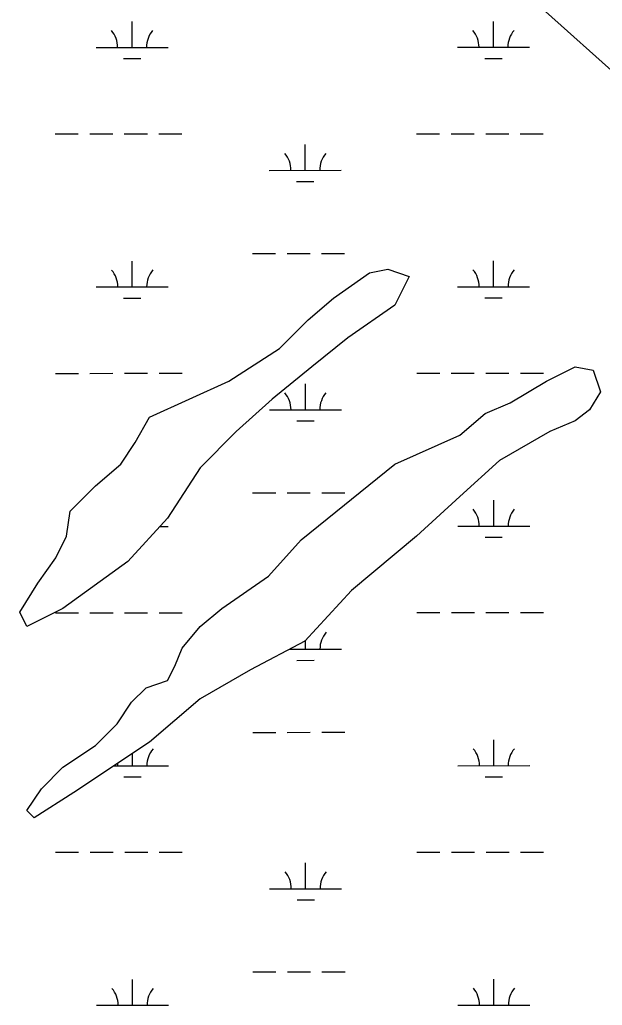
# Model space of a CAD drawing. Extents: x 3279314 to 3317160, y 734079 to 759431.
# Drawn here: x 3313394 to 3314203, y 742842 to 744211 of the extents above; entities that cross this region are included whole.
import ezdxf

# ---------------------------------------------------------------- set-up
doc = ezdxf.new("R2010")
doc.units = 0
for name, color, linetype in [('V-SITE-VEGE', 7, 'Continuous'), ('V-TOPO-SHOR', 7, 'Continuous'), ('V-WETL-SWMP', 7, 'Continuous')]:
    doc.layers.add(name, color=color, linetype=linetype)

msp = doc.modelspace()

# ---------------------------------------------------------------- linework, layer by layer
at = {"layer": 'V-SITE-VEGE'}
for p, q in [((3314224.2, 744132.8), (3314123.7, 744222.9)), ((3313829.5, 743824.5), (3313879.6, 743859.6)), ((3313879.6, 743859.6), (3313904.7, 743864.6)), ((3313904.7, 743864.6), (3313934.7, 743854.6)), ((3313934.7, 743854.6), (3313914.7, 743814.5)), ((3313794.4, 743794.4), (3313829.5, 743824.5)), ((3313914.7, 743814.5), (3313849.5, 743769.3)), ((3313754.3, 743754.3), (3313794.4, 743794.4)), ((3313849.5, 743769.3), (3313799.4, 743729.2)), ((3313684.2, 743709.2), (3313754.3, 743754.3)), ((3313799.4, 743729.2), (3313744.3, 743684.1)), ((3314125.1, 743709.2), (3314165.2, 743729.2)), ((3314165.2, 743729.2), (3314190.2, 743724.2)), ((3314190.2, 743724.2), (3314200.3, 743694.1)), ((3313574, 743659), (3313684.2, 743709.2)), ((3314075, 743679.1), (3314125.1, 743709.2)), ((3314200.3, 743694.1), (3314185.2, 743669.1)), ((3313744.3, 743684.1), (3313694.2, 743639)), ((3314039.9, 743664), (3314075, 743679.1)), ((3314185.2, 743669.1), (3314165.2, 743654)), ((3313553.9, 743623.9), (3313574, 743659)), ((3314004.9, 743634), (3314039.9, 743664)), ((3314165.2, 743654), (3314130.1, 743639)), ((3313694.2, 743639), (3313644.1, 743588.8)), ((3314130.1, 743639), (3314060, 743598.9)), ((3313533.9, 743593.8), (3313553.9, 743623.9)), ((3313914.7, 743593.8), (3314004.9, 743634)), ((3314060, 743598.9), (3314004.9, 743548.7)), ((3313498.8, 743563.8), (3313533.9, 743593.8)), ((3313644.1, 743588.8), (3313599, 743518.6)), ((3313784.4, 743488.5), (3313914.7, 743593.8)), ((3313463.7, 743528.7), (3313498.8, 743563.8)), ((3314004.9, 743548.7), (3313944.7, 743493.6)), ((3313458.7, 743493.6), (3313463.7, 743528.7)), ((3313599, 743518.6), (3313543.9, 743458.5)), ((3313443.7, 743463.5), (3313458.7, 743493.6)), ((3313739.3, 743438.4), (3313784.4, 743488.5)), ((3313944.7, 743493.6), (3313854.6, 743418.3)), ((3313418.7, 743428.4), (3313443.7, 743463.5)), ((3313543.9, 743458.5), (3313453.7, 743393.3)), ((3313674.2, 743393.3), (3313739.3, 743438.4)), ((3313393.6, 743388.3), (3313418.7, 743428.4)), ((3313854.6, 743418.3), (3313789.4, 743348.1)), ((3313453.7, 743393.3), (3313403.6, 743368.2)), ((3313644.1, 743368.2), (3313674.2, 743393.3)), ((3313403.6, 743368.2), (3313393.6, 743388.3)), ((3313619.1, 743338.1), (3313644.1, 743368.2)), ((3313609, 743313), (3313619.1, 743338.1)), ((3313789.4, 743348.1), (3313714.3, 743308)), ((3313599, 743293), (3313609, 743313)), ((3313714.3, 743308), (3313644.1, 743267.9)), ((3313548.9, 743262.9), (3313569, 743283)), ((3313569, 743283), (3313599, 743293)), ((3313644.1, 743267.9), (3313574, 743207.7)), ((3313528.9, 743232.8), (3313548.9, 743262.9)), ((3313498.8, 743202.7), (3313528.9, 743232.8)), ((3313453.7, 743172.6), (3313498.8, 743202.7)), ((3313574, 743207.7), (3313468.8, 743137.5)), ((3313423.7, 743142.6), (3313453.7, 743172.6)), ((3313403.6, 743112.5), (3313423.7, 743142.6)), ((3313468.8, 743137.5), (3313413.6, 743102.4)), ((3313413.6, 743102.4), (3313403.6, 743112.5))]:
    msp.add_line(p, q, dxfattribs=at)
at = {"layer": 'V-TOPO-SHOR'}
for p, q in [((3313829.5, 743824.5), (3313879.6, 743859.6)), ((3313829.5, 743824.5), (3313879.6, 743859.6)), ((3313879.6, 743859.6), (3313904.7, 743864.6)), ((3313879.6, 743859.6), (3313904.7, 743864.6)), ((3313904.7, 743864.6), (3313934.7, 743854.6)), ((3313904.7, 743864.6), (3313934.7, 743854.6)), ((3313934.7, 743854.6), (3313914.7, 743814.5)), ((3313934.7, 743854.6), (3313914.7, 743814.5)), ((3313794.4, 743794.4), (3313829.5, 743824.5)), ((3313794.4, 743794.4), (3313829.5, 743824.5)), ((3313914.7, 743814.5), (3313849.5, 743769.3)), ((3313914.7, 743814.5), (3313849.5, 743769.3)), ((3313754.3, 743754.3), (3313794.4, 743794.4)), ((3313754.3, 743754.3), (3313794.4, 743794.4)), ((3313849.5, 743769.3), (3313799.4, 743729.2)), ((3313849.5, 743769.3), (3313799.4, 743729.2)), ((3313684.2, 743709.2), (3313754.3, 743754.3)), ((3313684.2, 743709.2), (3313754.3, 743754.3)), ((3313799.4, 743729.2), (3313744.3, 743684.1)), ((3313799.4, 743729.2), (3313744.3, 743684.1)), ((3314125.1, 743709.2), (3314165.2, 743729.2)), ((3314125.1, 743709.2), (3314165.2, 743729.2)), ((3314165.2, 743729.2), (3314190.2, 743724.2)), ((3314165.2, 743729.2), (3314190.2, 743724.2)), ((3314190.2, 743724.2), (3314200.3, 743694.1)), ((3314190.2, 743724.2), (3314200.3, 743694.1)), ((3313574, 743659), (3313684.2, 743709.2)), ((3313574, 743659), (3313684.2, 743709.2)), ((3314075, 743679.1), (3314125.1, 743709.2)), ((3314075, 743679.1), (3314125.1, 743709.2)), ((3314200.3, 743694.1), (3314185.2, 743669.1)), ((3314200.3, 743694.1), (3314185.2, 743669.1)), ((3313744.3, 743684.1), (3313694.2, 743639)), ((3313744.3, 743684.1), (3313694.2, 743639)), ((3314039.9, 743664), (3314075, 743679.1)), ((3314039.9, 743664), (3314075, 743679.1)), ((3314185.2, 743669.1), (3314165.2, 743654)), ((3314185.2, 743669.1), (3314165.2, 743654)), ((3313553.9, 743623.9), (3313574, 743659)), ((3313553.9, 743623.9), (3313574, 743659)), ((3314004.9, 743634), (3314039.9, 743664)), ((3314004.9, 743634), (3314039.9, 743664)), ((3314165.2, 743654), (3314130.1, 743639)), ((3314165.2, 743654), (3314130.1, 743639)), ((3313694.2, 743639), (3313644.1, 743588.8)), ((3313694.2, 743639), (3313644.1, 743588.8)), ((3314130.1, 743639), (3314060, 743598.9)), ((3314130.1, 743639), (3314060, 743598.9)), ((3313533.9, 743593.8), (3313553.9, 743623.9)), ((3313533.9, 743593.8), (3313553.9, 743623.9)), ((3313914.7, 743593.8), (3314004.9, 743634)), ((3313914.7, 743593.8), (3314004.9, 743634)), ((3314060, 743598.9), (3314004.9, 743548.7)), ((3314060, 743598.9), (3314004.9, 743548.7)), ((3313498.8, 743563.8), (3313533.9, 743593.8)), ((3313498.8, 743563.8), (3313533.9, 743593.8)), ((3313644.1, 743588.8), (3313599, 743518.6)), ((3313644.1, 743588.8), (3313599, 743518.6)), ((3313784.4, 743488.5), (3313914.7, 743593.8)), ((3313784.4, 743488.5), (3313914.7, 743593.8)), ((3313463.7, 743528.7), (3313498.8, 743563.8)), ((3313463.7, 743528.7), (3313498.8, 743563.8)), ((3314004.9, 743548.7), (3313944.7, 743493.6)), ((3314004.9, 743548.7), (3313944.7, 743493.6)), ((3313458.7, 743493.6), (3313463.7, 743528.7)), ((3313458.7, 743493.6), (3313463.7, 743528.7)), ((3313599, 743518.6), (3313543.9, 743458.5)), ((3313599, 743518.6), (3313543.9, 743458.5)), ((3313443.7, 743463.5), (3313458.7, 743493.6)), ((3313443.7, 743463.5), (3313458.7, 743493.6)), ((3313739.3, 743438.4), (3313784.4, 743488.5)), ((3313739.3, 743438.4), (3313784.4, 743488.5)), ((3313944.7, 743493.6), (3313854.5, 743418.3)), ((3313944.7, 743493.6), (3313854.5, 743418.3)), ((3313418.7, 743428.4), (3313443.7, 743463.5)), ((3313418.7, 743428.4), (3313443.7, 743463.5)), ((3313543.9, 743458.5), (3313453.7, 743393.3)), ((3313543.9, 743458.5), (3313453.7, 743393.3)), ((3313674.2, 743393.3), (3313739.3, 743438.4)), ((3313674.2, 743393.3), (3313739.3, 743438.4)), ((3313393.6, 743388.3), (3313418.7, 743428.4)), ((3313393.6, 743388.3), (3313418.7, 743428.4)), ((3313854.5, 743418.3), (3313789.4, 743348.1)), ((3313854.5, 743418.3), (3313789.4, 743348.1)), ((3313453.7, 743393.3), (3313403.6, 743368.2)), ((3313453.7, 743393.3), (3313403.6, 743368.2)), ((3313644.1, 743368.2), (3313674.2, 743393.3)), ((3313644.1, 743368.2), (3313674.2, 743393.3)), ((3313403.6, 743368.2), (3313393.6, 743388.3)), ((3313403.6, 743368.2), (3313393.6, 743388.3)), ((3313619.1, 743338.1), (3313644.1, 743368.2)), ((3313619.1, 743338.1), (3313644.1, 743368.2)), ((3313609, 743313), (3313619.1, 743338.1)), ((3313609, 743313), (3313619.1, 743338.1)), ((3313789.4, 743348.1), (3313714.3, 743308)), ((3313789.4, 743348.1), (3313714.3, 743308)), ((3313599, 743293), (3313609, 743313)), ((3313599, 743293), (3313609, 743313)), ((3313714.3, 743308), (3313644.1, 743267.9)), ((3313714.3, 743308), (3313644.1, 743267.9)), ((3313548.9, 743262.9), (3313569, 743283)), ((3313548.9, 743262.9), (3313569, 743283)), ((3313569, 743283), (3313599, 743293)), ((3313569, 743283), (3313599, 743293)), ((3313644.1, 743267.9), (3313574, 743207.7)), ((3313644.1, 743267.9), (3313574, 743207.7)), ((3313528.9, 743232.8), (3313548.9, 743262.9)), ((3313528.9, 743232.8), (3313548.9, 743262.9)), ((3313498.8, 743202.7), (3313528.9, 743232.8)), ((3313498.8, 743202.7), (3313528.9, 743232.8)), ((3313453.7, 743172.6), (3313498.8, 743202.7)), ((3313453.7, 743172.6), (3313498.8, 743202.7)), ((3313574, 743207.7), (3313468.8, 743137.5)), ((3313574, 743207.7), (3313468.8, 743137.5)), ((3313423.7, 743142.6), (3313453.7, 743172.6)), ((3313423.7, 743142.6), (3313453.7, 743172.6)), ((3313403.6, 743112.5), (3313423.7, 743142.6)), ((3313403.6, 743112.5), (3313423.7, 743142.6)), ((3313468.8, 743137.5), (3313413.6, 743102.4)), ((3313468.8, 743137.5), (3313413.6, 743102.4)), ((3313413.6, 743102.4), (3313403.6, 743112.5)), ((3313413.6, 743102.4), (3313403.6, 743112.5))]:
    msp.add_line(p, q, dxfattribs=at)
at = {"layer": 'V-WETL-SWMP'}
for p, q in [((3314224.2, 744132.8), (3314123.7, 744222.9)), ((3314224.2, 744132.8), (3314123.7, 744222.9)), ((3313549.7, 744172.7), (3313549.7, 744208.7)), ((3314051.6, 744173), (3314051.6, 744209)), ((3313499.7, 744172.7), (3313599.7, 744172.7)), ((3314001.6, 744173), (3314101.6, 744173)), ((3314039.6, 744157.5), (3314063.6, 744157.6)), ((3313537.7, 744157.3), (3313561.7, 744157.3)), ((3313442.9, 744052.6), (3313474.9, 744052.6)), ((3313490.9, 744052.6), (3313522.9, 744052.6)), ((3313538.9, 744052.6), (3313570.9, 744052.7)), ((3313586.9, 744052.7), (3313618.9, 744052.7)), ((3313944.8, 744052.9), (3313976.8, 744052.9)), ((3313992.8, 744052.9), (3314024.8, 744052.9)), ((3314040.8, 744052.9), (3314072.8, 744052.9)), ((3314088.8, 744052.9), (3314120.8, 744052.9)), ((3313790.2, 744002), (3313790.2, 744038)), ((3313740.2, 744002), (3313840.2, 744002.1)), ((3313778.2, 743986.6), (3313802.2, 743986.6)), ((3313716.9, 743886.6), (3313748.9, 743886.6)), ((3313764.9, 743886.6), (3313796.9, 743886.6)), ((3313812.9, 743886.6), (3313844.9, 743886.6)), ((3313549.8, 743840), (3313549.8, 743876)), ((3314051.8, 743840.3), (3314051.7, 743876.3)), ((3313829.5, 743824.5), (3313879.6, 743859.6)), ((3313829.5, 743824.5), (3313879.6, 743859.6)), ((3313879.6, 743859.6), (3313904.7, 743864.6)), ((3313879.6, 743859.6), (3313904.7, 743864.6)), ((3313904.7, 743864.6), (3313934.7, 743854.6)), ((3313904.7, 743864.6), (3313934.7, 743854.6)), ((3313934.7, 743854.6), (3313914.7, 743814.5)), ((3313934.7, 743854.6), (3313914.7, 743814.5)), ((3313499.8, 743840), (3313599.8, 743840.1)), ((3314001.8, 743840.3), (3314101.8, 743840.3)), ((3313537.9, 743824.6), (3313561.9, 743824.6)), ((3313794.4, 743794.4), (3313829.5, 743824.5)), ((3313794.4, 743794.4), (3313829.5, 743824.5)), ((3314039.8, 743824.9), (3314063.8, 743824.9)), ((3313914.7, 743814.5), (3313849.5, 743769.3)), ((3313914.7, 743814.5), (3313849.5, 743769.3)), ((3313754.3, 743754.3), (3313794.4, 743794.4)), ((3313754.3, 743754.3), (3313794.4, 743794.4)), ((3313849.5, 743769.3), (3313799.4, 743729.2)), ((3313849.5, 743769.3), (3313799.4, 743729.2)), ((3313684.2, 743709.2), (3313754.3, 743754.3)), ((3313684.2, 743709.2), (3313754.3, 743754.3)), ((3313443.1, 743719.9), (3313475.1, 743719.9)), ((3313491.1, 743719.9), (3313523.1, 743720)), ((3313539.1, 743720), (3313571.1, 743720)), ((3313587.1, 743720), (3313619.1, 743720)), ((3313799.4, 743729.2), (3313744.3, 743684.1)), ((3313799.4, 743729.2), (3313744.3, 743684.1)), ((3313945, 743720.2), (3313977, 743720.2)), ((3313993, 743720.2), (3314025, 743720.2)), ((3314041, 743720.2), (3314073, 743720.2)), ((3314089, 743720.3), (3314121, 743720.3)), ((3314125.1, 743709.2), (3314165.2, 743729.2)), ((3314125.1, 743709.2), (3314165.2, 743729.2)), ((3314165.2, 743729.2), (3314190.2, 743724.2)), ((3314165.2, 743729.2), (3314190.2, 743724.2)), ((3314190.2, 743724.2), (3314200.3, 743694.1)), ((3314190.2, 743724.2), (3314200.3, 743694.1)), ((3313574, 743659), (3313684.2, 743709.2)), ((3313574, 743659), (3313684.2, 743709.2)), ((3314075, 743679.1), (3314125.1, 743709.2)), ((3314075, 743679.1), (3314125.1, 743709.2)), ((3313790.4, 743669.4), (3313790.4, 743705.4)), ((3314200.3, 743694.1), (3314185.2, 743669.1)), ((3314200.3, 743694.1), (3314185.2, 743669.1)), ((3313744.3, 743684.1), (3313694.2, 743639)), ((3313744.3, 743684.1), (3313694.2, 743639)), ((3314039.9, 743664), (3314075, 743679.1)), ((3314039.9, 743664), (3314075, 743679.1)), ((3313740.4, 743669.3), (3313840.4, 743669.4)), ((3314185.2, 743669.1), (3314165.2, 743654)), ((3314185.2, 743669.1), (3314165.2, 743654)), ((3313553.9, 743623.9), (3313574, 743659)), ((3313553.9, 743623.9), (3313574, 743659)), ((3313778.4, 743653.9), (3313802.4, 743653.9)), ((3314004.9, 743634), (3314039.9, 743664)), ((3314004.9, 743634), (3314039.9, 743664)), ((3314165.2, 743654), (3314130.1, 743639)), ((3314165.2, 743654), (3314130.1, 743639)), ((3313694.2, 743639), (3313644.1, 743588.8)), ((3313694.2, 743639), (3313644.1, 743588.8)), ((3314130.1, 743639), (3314060, 743598.9)), ((3314130.1, 743639), (3314060, 743598.9)), ((3313533.9, 743593.8), (3313553.9, 743623.9)), ((3313533.9, 743593.8), (3313553.9, 743623.9)), ((3313914.7, 743593.8), (3314004.9, 743634)), ((3313914.7, 743593.8), (3314004.9, 743634)), ((3314060, 743598.9), (3314004.9, 743548.7)), ((3314060, 743598.9), (3314004.9, 743548.7)), ((3313498.8, 743563.8), (3313533.9, 743593.8)), ((3313498.8, 743563.8), (3313533.9, 743593.8)), ((3313644.1, 743588.8), (3313599, 743518.6)), ((3313644.1, 743588.8), (3313599, 743518.6)), ((3313784.4, 743488.5), (3313914.7, 743593.8)), ((3313784.4, 743488.5), (3313914.7, 743593.8)), ((3313463.7, 743528.7), (3313498.8, 743563.8)), ((3313463.7, 743528.7), (3313498.8, 743563.8)), ((3313717.1, 743553.9), (3313749.1, 743553.9)), ((3313765.1, 743553.9), (3313797.1, 743553.9)), ((3313813.1, 743553.9), (3313845.1, 743554)), ((3314004.9, 743548.7), (3313944.7, 743493.6)), ((3314004.9, 743548.7), (3313944.7, 743493.6)), ((3314051.9, 743507.6), (3314051.9, 743543.6)), ((3313458.7, 743493.6), (3313463.7, 743528.7)), ((3313458.7, 743493.6), (3313463.7, 743528.7)), ((3313599, 743518.6), (3313543.9, 743458.5)), ((3313599, 743518.6), (3313543.9, 743458.5)), ((3313588.7, 743507.4), (3313600, 743507.4)), ((3314001.9, 743507.6), (3314101.9, 743507.7)), ((3313443.7, 743463.5), (3313458.7, 743493.6)), ((3313443.7, 743463.5), (3313458.7, 743493.6)), ((3313739.3, 743438.4), (3313784.4, 743488.5)), ((3313739.3, 743438.4), (3313784.4, 743488.5)), ((3313944.7, 743493.6), (3313854.5, 743418.3)), ((3313944.7, 743493.6), (3313854.5, 743418.3)), ((3314039.9, 743492.2), (3314063.9, 743492.2)), ((3313418.7, 743428.4), (3313443.7, 743463.5)), ((3313418.7, 743428.4), (3313443.7, 743463.5)), ((3313543.9, 743458.5), (3313453.7, 743393.3)), ((3313543.9, 743458.5), (3313453.7, 743393.3)), ((3313674.2, 743393.3), (3313739.3, 743438.4)), ((3313674.2, 743393.3), (3313739.3, 743438.4)), ((3313393.6, 743388.3), (3313418.7, 743428.4)), ((3313393.6, 743388.3), (3313418.7, 743428.4)), ((3313854.5, 743418.3), (3313789.4, 743348.1)), ((3313854.5, 743418.3), (3313789.4, 743348.1)), ((3313453.7, 743393.3), (3313403.6, 743368.2)), ((3313453.7, 743393.3), (3313403.6, 743368.2)), ((3313644.1, 743368.2), (3313674.2, 743393.3)), ((3313644.1, 743368.2), (3313674.2, 743393.3)), ((3313403.6, 743368.2), (3313393.6, 743388.3)), ((3313403.6, 743368.2), (3313393.6, 743388.3)), ((3313443.2, 743387.2), (3313475.2, 743387.3)), ((3313491.2, 743387.3), (3313523.2, 743387.3)), ((3313539.2, 743387.3), (3313571.2, 743387.3)), ((3313587.2, 743387.3), (3313619.2, 743387.3)), ((3313945.1, 743387.5), (3313977.1, 743387.5)), ((3313993.1, 743387.5), (3314025.1, 743387.5)), ((3314041.1, 743387.6), (3314073.1, 743387.6)), ((3314089.1, 743387.6), (3314121.1, 743387.6)), ((3313619.1, 743338.1), (3313644.1, 743368.2)), ((3313619.1, 743338.1), (3313644.1, 743368.2)), ((3313609, 743313), (3313619.1, 743338.1)), ((3313609, 743313), (3313619.1, 743338.1)), ((3313789.4, 743348.1), (3313714.3, 743308)), ((3313789.4, 743348.1), (3313714.3, 743308)), ((3313767.9, 743336.7), (3313840.6, 743336.7)), ((3313790.6, 743336.7), (3313790.6, 743349.4)), ((3313599, 743293), (3313609, 743313)), ((3313599, 743293), (3313609, 743313)), ((3313778.6, 743321.2), (3313802.6, 743321.3)), ((3313714.3, 743308), (3313644.1, 743267.9)), ((3313714.3, 743308), (3313644.1, 743267.9)), ((3313548.9, 743262.9), (3313569, 743283)), ((3313548.9, 743262.9), (3313569, 743283)), ((3313569, 743283), (3313599, 743293)), ((3313569, 743283), (3313599, 743293)), ((3313644.1, 743267.9), (3313574, 743207.7)), ((3313644.1, 743267.9), (3313574, 743207.7)), ((3313528.9, 743232.8), (3313548.9, 743262.9)), ((3313528.9, 743232.8), (3313548.9, 743262.9)), ((3313498.8, 743202.7), (3313528.9, 743232.8)), ((3313498.8, 743202.7), (3313528.9, 743232.8)), ((3313717.2, 743221.2), (3313749.2, 743221.2)), ((3313765.2, 743221.2), (3313797.2, 743221.3)), ((3313813.2, 743221.3), (3313845.2, 743221.3)), ((3313453.7, 743172.6), (3313498.8, 743202.7)), ((3313453.7, 743172.6), (3313498.8, 743202.7)), ((3313574, 743207.7), (3313468.8, 743137.5)), ((3313574, 743207.7), (3313468.8, 743137.5)), ((3314052.1, 743175), (3314052.1, 743211)), ((3313550.2, 743174.7), (3313550.2, 743191.9)), ((3313423.7, 743142.6), (3313453.7, 743172.6)), ((3313423.7, 743142.6), (3313453.7, 743172.6)), ((3313524.4, 743174.7), (3313600.2, 743174.7)), ((3314002.1, 743174.9), (3314102.1, 743175)), ((3313538.2, 743159.3), (3313562.2, 743159.3)), ((3314040.1, 743159.5), (3314064.1, 743159.5)), ((3313403.6, 743112.5), (3313423.7, 743142.6)), ((3313403.6, 743112.5), (3313423.7, 743142.6)), ((3313468.8, 743137.5), (3313413.6, 743102.4)), ((3313468.8, 743137.5), (3313413.6, 743102.4)), ((3313413.6, 743102.4), (3313403.6, 743112.5)), ((3313413.6, 743102.4), (3313403.6, 743112.5)), ((3313443.4, 743054.6), (3313475.4, 743054.6)), ((3313491.4, 743054.6), (3313523.4, 743054.6)), ((3313539.4, 743054.6), (3313571.4, 743054.6)), ((3313587.4, 743054.6), (3313619.4, 743054.7)), ((3313945.3, 743054.8), (3313977.3, 743054.8)), ((3313993.3, 743054.9), (3314025.3, 743054.9)), ((3314041.3, 743054.9), (3314073.3, 743054.9)), ((3314089.3, 743054.9), (3314121.3, 743054.9)), ((3313790.7, 743004), (3313790.7, 743040)), ((3313740.7, 743004), (3313840.7, 743004)), ((3313778.8, 742988.6), (3313802.8, 742988.6)), ((3313717.4, 742888.5), (3313749.4, 742888.6)), ((3313765.4, 742888.6), (3313797.4, 742888.6)), ((3313813.4, 742888.6), (3313845.4, 742888.6)), ((3313550.4, 742842), (3313550.3, 742878)), ((3314052.3, 742842.3), (3314052.2, 742878.3)), ((3313500.4, 742842), (3313600.4, 742842)), ((3314002.3, 742842.3), (3314102.3, 742842.3))]:
    msp.add_line(p, q, dxfattribs=at)
for centre, start, end in [((3313494.4, 744173.2), 359.2573, 40.801), ((3313604.9, 744173.2), 139.2573, 180.801), ((3313996.3, 744173.4), 359.2573, 40.801), ((3314106.8, 744173.5), 139.2573, 180.801), ((3313735, 744002.5), 359.2573, 40.801), ((3313845.5, 744002.5), 139.2573, 180.801), ((3313494.6, 743840.5), 359.2573, 40.801), ((3313605.1, 743840.6), 139.2573, 180.801), ((3313996.5, 743840.8), 359.2573, 40.801), ((3314107, 743840.8), 139.2573, 180.801), ((3313735.2, 743669.8), 359.2573, 40.801), ((3313845.6, 743669.9), 139.2573, 180.801), ((3313996.7, 743508.1), 359.2573, 40.801), ((3314107.2, 743508.1), 139.2573, 180.801), ((3313845.8, 743337.2), 139.2573, 180.801), ((3313735.3, 743337.1), 359.2573, 1.5482), ((3313605.4, 743175.2), 139.2573, 180.801), ((3313996.9, 743175.4), 359.2573, 40.801), ((3314107.3, 743175.5), 139.2573, 180.801), ((3313494.9, 743175.1), 359.2573, 5.3463), ((3313735.5, 743004.5), 359.2573, 40.801), ((3313846, 743004.5), 139.2573, 180.801), ((3313495.1, 742842.5), 359.2573, 40.801), ((3313605.6, 742842.5), 139.2573, 180.801), ((3313997, 742842.7), 359.2573, 40.801), ((3314107.5, 742842.8), 139.2573, 180.801)]:
    msp.add_arc(centre, 35.2, start, end, dxfattribs=at)

doc.saveas('drawing.dxf')
